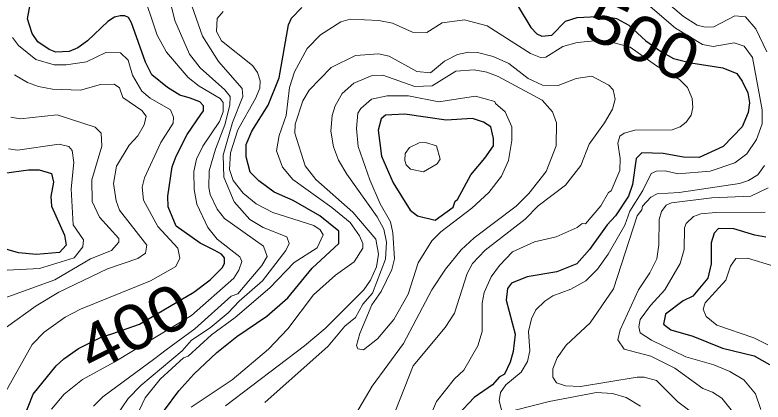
# Model space of a CAD drawing. Extents: x 673.3 to 698.5, y 6984.3 to 7012.3.
# Drawn here: x 675.968 to 677.291, y 7010.48 to 7011.165 of the extents above; entities that cross this region are included whole.
import ezdxf
from ezdxf.enums import TextEntityAlignment as Align

# ---------------------------------------------------------------- set-up
doc = ezdxf.new("R2010")
doc.units = 0
doc.header["$LTSCALE"] = 0.032
doc.layers.add('1', color=7, linetype='Continuous', lineweight=25)
doc.layers.add('2', color=7, linetype='Continuous', lineweight=13)
doc.layers.add('61', color=7, linetype='Continuous')

msp = doc.modelspace()

# ---------------------------------------------------------------- linework, layer by layer
at = {"layer": '1'}
for points in [[(676.3382, 7010.7256), (676.3382, 7010.7353), (676.3331, 7010.7414), (676.3201, 7010.7485), (676.2954, 7010.7611), (676.2527, 7010.7913), (676.2389, 7010.8254), (676.2381, 7010.8442), (676.246, 7010.8964), (676.2526, 7010.915), (676.2726, 7010.9532), (676.2966, 7010.9884), (676.301, 7010.9951), (676.3011, 7011.0041), (676.295, 7011.011), (676.2779, 7011.0176), (676.2593, 7011.023), (676.2374, 7011.0365), (676.21, 7011.0588), (676.1987, 7011.0811), (676.1739, 7011.1506), (676.1684, 7011.1601), (676.1619, 7011.1629), (676.154, 7011.1632), (676.1438, 7011.1606), (676.132, 7011.1534), (676.0961, 7011.1192), (676.0789, 7011.1063), (676.0637, 7011.1), (676.0401, 7011.0992), (676.0282, 7011.1039), (676.0082, 7011.1173), (675.9979, 7011.1322), (675.9897, 7011.1578), (676.0034, 7011.2307)], [(676.2324, 7010.466), (676.2577, 7010.5), (676.2842, 7010.5296), (676.3246, 7010.5677), (676.36, 7010.5959), (676.4133, 7010.6318), (676.4502, 7010.6647), (676.4935, 7010.7169), (676.5408, 7010.7608), (676.5408, 7010.7822), (676.5073, 7010.8095), (676.4602, 7010.8365), (676.4263, 7010.8511), (676.399, 7010.8712), (676.384, 7010.8865), (676.3766, 7010.9138), (676.3765, 7010.9354), (676.3865, 7010.9594), (676.4157, 7011.0049), (676.4352, 7011.0538), (676.4514, 7011.147), (676.4572, 7011.1593), (676.475, 7011.1779)], [(676.8579, 7011.1795), (676.8802, 7011.1426), (676.8909, 7011.1311), (676.9, 7011.127), (676.9174, 7011.1287), (676.9419, 7011.1539), (676.9626, 7011.1602), (677.0095, 7011.1626), (677.0323, 7011.1584), (677.0542, 7011.1468), (677.0841, 7011.1192), (677.1097, 7011.1009), (677.1332, 7011.0876), (677.1635, 7011.0802), (677.2201, 7011.0714), (677.2451, 7011.0609), (677.2547, 7011.0479), (677.2642, 7011.0271), (677.2674, 7011.0096), (677.265, 7010.9923), (677.2544, 7010.9666), (677.2209, 7010.9322), (677.1786, 7010.9127), (677.1504, 7010.9134), (677.1146, 7010.9199), (677.0769, 7010.9206), (677.067, 7010.9111), (677.0606, 7010.8648), (677.0536, 7010.8444), (677.0306, 7010.8095), (677.0157, 7010.7936), (676.9842, 7010.75), (676.9619, 7010.7243), (676.9267, 7010.7106), (676.8739, 7010.7014), (676.846, 7010.6905), (676.8394, 7010.681)], [(675.9049, 7010.8793), (675.9914, 7010.8906), (676.0103, 7010.8906), (676.0324, 7010.8841), (676.0359, 7010.8692), (676.0312, 7010.8437), (676.0322, 7010.8267), (676.0555, 7010.7753), (676.058, 7010.7577), (676.0465, 7010.7448), (676.006, 7010.7408), (675.9738, 7010.7441), (675.8859, 7010.7695)], [(677.2964, 7010.7718), (677.2768, 7010.775), (677.2397, 7010.7863), (677.2124, 7010.7868), (677.205, 7010.7786)], [(677.205, 7010.7786), (677.1999, 7010.7619), (677.1998, 7010.7245), (677.1939, 7010.699), (677.1674, 7010.6676), (677.1502, 7010.6593), (677.1189, 7010.6354), (677.1153, 7010.6178), (677.1281, 7010.6078), (677.1671, 7010.5966), (677.2194, 7010.5757), (677.2755, 7010.5616), (677.3029, 7010.5463)], [(675.9733, 7010.427), (675.9999, 7010.4941), (676.0403, 7010.5443), (676.0539, 7010.5567), (676.0803, 7010.5748), (676.1204, 7010.5948), (676.1393, 7010.6008), (676.1877, 7010.6179), (676.284, 7010.6747), (676.3129, 7010.6963), (676.335, 7010.7181), (676.3382, 7010.7256)], [(676.8394, 7010.681), (676.8367, 7010.6601), (676.8529, 7010.6003), (676.8491, 7010.5695), (676.844, 7010.5505), (676.8338, 7010.5297), (676.8246, 7010.5243), (676.8129, 7010.5104), (676.7802, 7010.4881), (676.7512, 7010.4576)]]:
    msp.add_lwpolyline(points, dxfattribs=at)
msp.add_lwpolyline([(676.743, 7010.825), (676.7468, 7010.8354), (676.7507, 7010.8385), (676.7742, 7010.8822), (676.7993, 7010.9112), (676.8145, 7010.933), (676.8146, 7010.9463), (676.8096, 7010.967), (676.7966, 7010.9749), (676.7771, 7010.9818), (676.7308, 7010.9786), (676.6573, 7010.9891), (676.6232, 7010.9877), (676.6155, 7010.9812), (676.6103, 7010.9609), (676.6164, 7010.9147), (676.6369, 7010.8681), (676.6667, 7010.8196), (676.6797, 7010.8096), (676.7111, 7010.8019)], close=True, dxfattribs=at)
at = {"layer": '2'}
for points in [[(676.0324, 7010.4677), (676.0545, 7010.4938), (676.0874, 7010.52), (676.1431, 7010.5504), (676.2801, 7010.6331), (676.3552, 7010.6992), (676.364, 7010.7133), (676.3692, 7010.7286), (676.3657, 7010.7367), (676.3257, 7010.768), (676.309, 7010.789), (676.2892, 7010.83), (676.2845, 7010.8558), (676.284, 7010.8879), (676.2888, 7010.9095), (676.2999, 7010.9329), (676.3296, 7010.976), (676.3358, 7010.9935), (676.3363, 7011.0097), (676.3306, 7011.0169), (676.2934, 7011.0387), (676.2743, 7011.0539), (676.2355, 7011.0991), (676.2195, 7011.1289), (676.1916, 7011.2122)], [(676.1456, 7010.4535), (676.1677, 7010.4865), (676.1901, 7010.5094), (676.2632, 7010.5706), (676.2801, 7010.5897), (676.3129, 7010.6113), (676.345, 7010.6377), (676.3643, 7010.6586), (676.4058, 7010.6944), (676.4469, 7010.7483), (676.4529, 7010.7608), (676.449, 7010.7722), (676.4068, 7010.7891), (676.3833, 7010.8032), (676.3557, 7010.8344), (676.3374, 7010.878), (676.3361, 7010.9165), (676.3526, 7010.9746), (676.3706, 7011.0206), (676.3698, 7011.0347), (676.328, 7011.0822), (676.2996, 7011.1273), (676.2688, 7011.215)], [(676.9984, 7010.7153), (677.0171, 7010.7417), (677.0469, 7010.7927), (677.0558, 7010.8177), (677.0789, 7010.8542), (677.0936, 7010.8843), (677.1026, 7010.8887), (677.118, 7010.8889), (677.1408, 7010.884), (677.1976, 7010.8882), (677.2416, 7010.903), (677.2627, 7010.9194), (677.2797, 7010.9446), (677.2901, 7010.972), (677.2901, 7010.9968), (677.2728, 7011.0896), (677.2582, 7011.1098), (677.2401, 7011.1154), (677.2032, 7011.1089), (677.184, 7011.1123), (677.1365, 7011.1413), (677.0709, 7011.198)], [(677.1121, 7011.1948), (677.1507, 7011.162), (677.1751, 7011.1469), (677.1888, 7011.1431), (677.2041, 7011.1439), (677.2413, 7011.1634), (677.2602, 7011.1616), (677.2789, 7011.1403), (677.2982, 7011.0994)], [(676.2445, 7011.1789), (676.2508, 7011.1552), (676.2765, 7011.0951), (676.2954, 7011.0711), (676.3389, 7011.0324), (676.3485, 7011.0203), (676.348, 7011.0053), (676.3389, 7010.9703), (676.3223, 7010.9276), (676.3114, 7010.8893), (676.3105, 7010.8593), (676.313, 7010.8469), (676.3257, 7010.8213), (676.3384, 7010.8049), (676.4076, 7010.7559), (676.4138, 7010.7376), (676.4043, 7010.7215), (676.362, 7010.6714), (676.3504, 7010.6674), (676.2858, 7010.6095), (676.2353, 7010.5726), (676.215, 7010.5573), (676.1232, 7010.4891), (676.1067, 7010.4726)], [(676.3362, 7011.1711), (676.3256, 7011.1586), (676.3243, 7011.1352), (676.3332, 7011.1191), (676.3878, 7011.0754), (676.397, 7011.063), (676.4016, 7011.0483), (676.4008, 7011.0351), (676.3934, 7011.0169), (676.3619, 7010.9617), (676.3489, 7010.9206), (676.3472, 7010.8915), (676.3538, 7010.872), (676.3712, 7010.8495), (676.3944, 7010.8306), (676.4241, 7010.8151), (676.4964, 7010.7923), (676.5076, 7010.7846), (676.5131, 7010.7757), (676.5023, 7010.7526), (676.4617, 7010.7267), (676.4186, 7010.6821), (676.3575, 7010.6299), (676.3152, 7010.5988), (676.2741, 7010.561), (676.2657, 7010.5582), (676.2247, 7010.5206), (676.1983, 7010.4878), (676.1769, 7010.4427)], [(676.2793, 7010.471), (676.3521, 7010.5197), (676.4161, 7010.5736), (676.4502, 7010.6094), (676.4961, 7010.6699), (676.5347, 7010.7045), (676.5681, 7010.7281), (676.5833, 7010.7523), (676.5832, 7010.7605), (676.5773, 7010.7739), (676.5605, 7010.7978), (676.5285, 7010.8242), (676.4592, 7010.8737), (676.4411, 7010.8955), (676.4304, 7010.9246), (676.4352, 7010.9516), (676.4473, 7010.9867), (676.4532, 7011.0363), (676.4625, 7011.0643), (676.4848, 7011.1056), (676.5081, 7011.1298), (676.5441, 7011.1525), (676.561, 7011.157), (676.6113, 7011.1552), (676.6357, 7011.1502), (676.671, 7011.1342), (676.6967, 7011.1335), (676.7238, 7011.151), (676.7631, 7011.1559), (676.8035, 7011.1454), (676.88, 7011.0966), (676.8977, 7011.0894), (676.9069, 7011.0898), (676.9373, 7011.1091), (676.9625, 7011.1161), (676.9938, 7011.1189), (677.0279, 7011.1157), (677.0562, 7011.1079), (677.1028, 7011.0748), (677.1437, 7011.0506), (677.158, 7011.0365), (677.1657, 7011.017), (677.1672, 7011.0008), (677.1643, 7010.9876), (677.1556, 7010.9751)], [(675.9635, 7011.1246), (675.9741, 7011.1106), (676.0045, 7011.0859), (676.0368, 7011.0763), (676.0582, 7011.0763), (676.094, 7011.0821), (676.1284, 7011.0981), (676.1544, 7011.0976), (676.168, 7011.0849), (676.1755, 7011.0581), (676.1924, 7011.0299), (676.2071, 7011.0176), (676.243, 7010.997), (676.2484, 7010.9837), (676.2477, 7010.9733), (676.2257, 7010.9392), (676.1968, 7010.8767), (676.1925, 7010.8603), (676.1949, 7010.837), (676.2203, 7010.7904), (676.2557, 7010.7525), (676.2592, 7010.7345), (676.2521, 7010.72), (676.2074, 7010.6945), (676.0834, 7010.6446), (676.0566, 7010.6302), (676.0194, 7010.6035), (675.9983, 7010.582), (675.949, 7010.4948)], [(677.0248, 7010.9983), (677.0295, 7011.0157), (677.0263, 7011.0323), (677.0188, 7011.0404), (676.9883, 7011.0566), (676.9606, 7011.0524), (676.9289, 7011.0397), (676.9012, 7011.0407), (676.876, 7011.0522), (676.8417, 7011.0786), (676.8137, 7011.0915), (676.7863, 7011.0983), (676.77, 7011.099), (676.7505, 7011.095), (676.7278, 7011.0832), (676.7027, 7011.0625), (676.6786, 7011.0646), (676.6297, 7011.0917), (676.611, 7011.0958), (676.5704, 7011.0933), (676.5269, 7011.072), (676.4882, 7011.0317), (676.4773, 7011.0126), (676.4635, 7010.9717), (676.4628, 7010.9554), (676.481, 7010.898), (676.4998, 7010.874), (676.5654, 7010.8157), (676.606, 7010.7684), (676.611, 7010.7419), (676.6075, 7010.719), (676.5966, 7010.6957), (676.5847, 7010.6787), (676.5163, 7010.6102), (676.4797, 7010.5794), (676.3401, 7010.4732)], [(675.9526, 7010.6124), (676.0051, 7010.6503), (676.0455, 7010.6745), (676.1311, 7010.7158), (676.1852, 7010.7339), (676.1987, 7010.7435), (676.2011, 7010.7578), (676.1524, 7010.8192), (676.1465, 7010.8362), (676.142, 7010.8668), (676.147, 7010.8973), (676.1696, 7010.9346), (676.185, 7010.9509), (676.1964, 7010.9704), (676.1995, 7010.9856), (676.1921, 7010.9955), (676.1585, 7011.0185), (676.1523, 7011.0356), (676.1429, 7011.0421), (676.1192, 7011.042), (676.0836, 7011.0315), (676.0338, 7011.0332), (676.009, 7011.0379), (675.9895, 7011.0451), (675.9665, 7011.059)], [(676.5523, 7010.4281), (676.5997, 7010.5081), (676.6553, 7010.5834), (676.7051, 7010.6783), (676.7292, 7010.715), (676.7572, 7010.7494), (676.7801, 7010.7706), (676.8548, 7010.8266), (676.8771, 7010.8488), (676.9075, 7010.8879), (676.9254, 7010.9332), (676.9261, 7010.9737), (676.9188, 7010.9932), (676.9003, 7011.0142), (676.8224, 7011.0561), (676.8026, 7011.0633), (676.7801, 7011.0674), (676.7479, 7011.0655), (676.7061, 7011.0391), (676.6754, 7011.0382), (676.6188, 7011.0583), (676.5996, 7011.0575), (676.5673, 7011.0439), (676.5466, 7011.0258), (676.5341, 7011.0042), (676.5292, 7010.9867), (676.5263, 7010.9594), (676.5315, 7010.9313), (676.5404, 7010.908), (676.5546, 7010.883), (676.6083, 7010.8075), (676.6202, 7010.7859), (676.6249, 7010.7629), (676.6233, 7010.7328), (676.6004, 7010.6724), (676.5832, 7010.6531), (676.57, 7010.6297), (676.5513, 7010.6143), (676.5217, 7010.5791), (676.4096, 7010.4791)], [(676.777, 7010.7254), (676.7999, 7010.7487), (676.8702, 7010.8038), (676.8932, 7010.8273), (676.942, 7010.8634), (676.9687, 7010.8986), (676.984, 7010.9362), (677.011, 7010.9739), (677.0248, 7010.9983)], [(675.9605, 7010.9837), (675.9768, 7010.9811), (676.0422, 7010.9883), (676.1093, 7010.9663), (676.1204, 7010.9557), (676.1215, 7010.9329), (676.1035, 7010.8733), (676.1043, 7010.8346), (676.117, 7010.807), (676.1515, 7010.7694), (676.1516, 7010.7631), (676.1383, 7010.7479), (676.1015, 7010.7332), (676.038, 7010.6961), (675.9269, 7010.656)], [(677.1556, 7010.9751), (677.1445, 7010.9668), (677.1306, 7010.9615), (677.0644, 7010.9607), (677.0455, 7010.9554), (677.038, 7010.9502), (677.0344, 7010.9377), (677.0385, 7010.9107), (677.0377, 7010.8894), (677.0225, 7010.8536), (677.0182, 7010.8506), (677.0045, 7010.8274), (676.9774, 7010.7956), (676.9713, 7010.796), (676.9622, 7010.789), (676.9251, 7010.7725), (676.8869, 7010.7637), (676.8482, 7010.7457), (676.8251, 7010.7219), (676.8104, 7010.7015), (676.7978, 7010.6739), (676.7943, 7010.655), (676.7942, 7010.605), (676.7869, 7010.5795), (676.7618, 7010.5366), (676.7456, 7010.521), (676.7135, 7010.4812), (676.7013, 7010.4522)], [(675.9537, 7010.7131), (676.0113, 7010.7164), (676.0721, 7010.7352), (676.0876, 7010.7545), (676.0889, 7010.7668), (676.0704, 7010.7935), (676.067, 7010.8573), (676.0719, 7010.9035), (676.0688, 7010.9249), (676.063, 7010.9319), (676.0461, 7010.9363), (675.9719, 7010.9257), (675.9561, 7010.9281)], [(677.2942, 7010.8987), (677.282, 7010.8817), (677.2657, 7010.8719), (677.2495, 7010.8669), (677.1427, 7010.8507), (677.1043, 7010.8485), (677.0926, 7010.8426), (677.0781, 7010.8267), (677.0767, 7010.8199), (677.0685, 7010.8093), (677.027, 7010.6804), (676.9852, 7010.6201), (676.9428, 7010.5806), (676.927, 7010.5583), (676.9197, 7010.5388), (676.9197, 7010.5244), (676.9258, 7010.5142), (676.942, 7010.5086), (676.9684, 7010.5079), (677.0684, 7010.5241), (677.0808, 7010.524), (677.1029, 7010.5184), (677.1406, 7010.4806), (677.1741, 7010.4553)], [(677.2375, 7010.4632), (677.2183, 7010.4868), (677.202, 7010.4974), (677.185, 7010.5043), (677.1352, 7010.5398), (677.0926, 7010.5612), (677.0454, 7010.5737), (677.0344, 7010.5901), (677.0385, 7010.6078), (677.071, 7010.6787), (677.0909, 7010.7087), (677.1034, 7010.7336), (677.1069, 7010.7584), (677.1078, 7010.8032), (677.1117, 7010.817), (677.1202, 7010.8285), (677.1293, 7010.8327), (677.2005, 7010.8411), (677.27, 7010.8444), (677.3003, 7010.859)], [(677.2954, 7010.8157), (677.2081, 7010.8156), (677.1811, 7010.8132), (677.1681, 7010.8083), (677.1551, 7010.7959), (677.1526, 7010.7883), (677.1517, 7010.7502), (677.1448, 7010.7252), (677.1175, 7010.6785), (677.0921, 7010.6509), (677.0738, 7010.6261), (677.0719, 7010.6132), (677.074, 7010.6026), (677.0941, 7010.5895), (677.1548, 7010.5601), (677.2046, 7010.5459), (677.2326, 7010.5342), (677.2574, 7010.5194), (677.2779, 7010.4948), (677.2877, 7010.4671)], [(677.3107, 7010.7202), (677.2638, 7010.7343), (677.2432, 7010.7342), (677.2339, 7010.7206), (677.2257, 7010.6954), (677.1891, 7010.6554), (677.1852, 7010.6445), (677.1906, 7010.6313), (677.2095, 7010.6161), (677.2749, 7010.5937), (677.3, 7010.5811)], [(676.6418, 7010.4665), (676.6724, 7010.5444), (676.7287, 7010.6118), (676.7456, 7010.6372), (676.7679, 7010.7076), (676.777, 7010.7254)], [(676.8285, 7010.4666), (676.8243, 7010.4823), (676.8269, 7010.4972), (676.8362, 7010.5105), (676.8635, 7010.5332), (676.8746, 7010.5516), (676.879, 7010.5709), (676.8765, 7010.6048), (676.8815, 7010.627), (676.8896, 7010.643), (676.905, 7010.6585), (676.9196, 7010.6682), (676.9512, 7010.6795), (676.9781, 7010.6945), (676.9984, 7010.7153)], [(677.0744, 7010.4727), (677.0494, 7010.4881), (677.0253, 7010.4955), (676.9964, 7010.4971), (676.9127, 7010.481), (676.853, 7010.4655)]]:
    msp.add_lwpolyline(points, dxfattribs=at)
for points in [[(676.6345, 7010.7145), (676.6393, 7010.7336), (676.6363, 7010.7795), (676.6322, 7010.7991), (676.614, 7010.8307), (676.5955, 7010.8729), (676.5751, 7010.9318), (676.5719, 7010.9639), (676.5742, 7010.9912), (676.5799, 7010.9995), (676.5988, 7011.0159), (676.626, 7011.0218), (676.664, 7011.0218), (676.7175, 7011.0112), (676.7826, 7011.0209), (676.8168, 7011.0118), (676.8178, 7011.0082), (676.8352, 7010.9935), (676.8471, 7010.9669), (676.8471, 7010.9424), (676.8407, 7010.9072), (676.8283, 7010.8794), (676.8062, 7010.8505), (676.7763, 7010.8232), (676.7211, 7010.7812), (676.7052, 7010.765), (676.6812, 7010.7264), (676.6632, 7010.671), (676.6382, 7010.6262), (676.609, 7010.5922), (676.5843, 7010.5722), (676.5746, 7010.574), (676.5721, 7010.5799), (676.5776, 7010.6012), (676.5992, 7010.6522), (676.6158, 7010.6757)], [(676.7146, 7010.9012), (676.7201, 7010.9097), (676.7137, 7010.9334), (676.6941, 7010.9394), (676.6828, 7010.9386), (676.666, 7010.9301), (676.6584, 7010.9196), (676.6575, 7010.9073), (676.6599, 7010.8998), (676.6677, 7010.8919), (676.6908, 7010.8874)]]:
    msp.add_lwpolyline(points, close=True, dxfattribs=at)

# ---------------------------------------------------------------- texts
at = {"layer": '61', "width": 1.15}
for s, rotation, p in [('500', 334.622, (677.0609, 7011.086)), ('400', 27.029, (676.1958, 7010.5771))]:
    msp.add_text(s, height=0.08, rotation=rotation, dxfattribs=at).set_placement(p, align=Align.CENTER)

doc.saveas('drawing.dxf')
